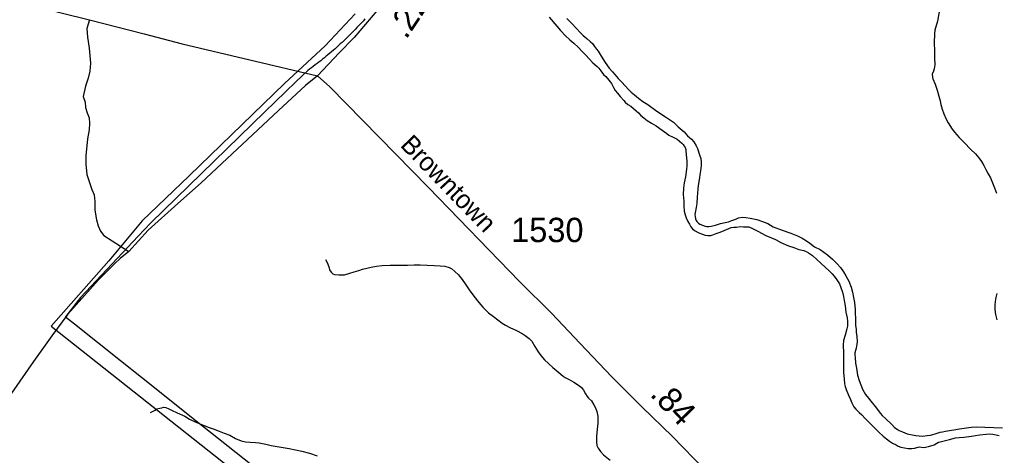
# Model space of a CAD drawing. Extents: x 2220236 to 2384410, y 720751 to 894131.
# Drawn here: x 2331906 to 2336921, y 845026 to 847261 of the extents above; entities that cross this region are included whole.
import ezdxf

# ---------------------------------------------------------------- set-up
doc = ezdxf.new("R2010")
doc.units = 0
for name, color, linetype in [('Exist Boundary Political City Limit New', 7, 'Continuous'), ('Exist Boundary Political City Limit New InsideOut', 7, 'Continuous'), ('Exist Hydrographic Creek Double Shore', 7, 'Continuous'), ('Exist Hydrographic Misc Water Feature', 7, 'Continuous'), ('Exist Road Non-System Type 51', 7, 'Continuous'), ('Exist Road Secondary Mileage Hundredths English Label', 7, 'Continuous'), ('Exist Road Secondary Type 51 Attributed', 7, 'Continuous'), ('Exist Road Secondary Type 51 Label', 7, 'Continuous'), ('Exist Road Secondary Type 51 Number Label', 7, 'Continuous'), ('Map Preparation Boundary City Limit Buffer Line', 7, 'Continuous')]:
    doc.layers.add(name, color=color, linetype=linetype)

msp = doc.modelspace()

# ---------------------------------------------------------------- linework, layer by layer
at = {"layer": 'Exist Boundary Political City Limit New'}
msp.add_lwpolyline([(2333679, 847264.2), (2333671, 847255.3), (2333663, 847246.4), (2333654.8, 847237.6), (2333638.2, 847220.1), (2333630, 847211.5), (2333621.5, 847202.9), (2333613.2, 847194.3), (2333604.8, 847185.9), (2333596.2, 847177.4), (2333587.5, 847169.1), (2333579, 847160.8), (2333570.2, 847152.4), (2333561.5, 847144.2), (2333552.8, 847136.1), (2333543.8, 847128), (2333534.8, 847120), (2333526, 847112), (2333517, 847104.1), (2333507.8, 847096.2), (2333498.8, 847088.5), (2333489.5, 847080.8), (2333480.2, 847073.1), (2333471, 847065.4), (2333461.8, 847057.9), (2333452.2, 847050.4), (2333442.8, 847043), (2333433.2, 847035.6), (2333423.8, 847028.4), (2333414.2, 847021.1), (2333404.8, 847013.9), (2333395, 847006.8), (2333385.2, 846999.8), (2333324.2, 846942.4), (2333164.8, 846788.9), (2332580.5, 846218.9), (2332515.5, 846150.1), (2332219.2, 845836.9), (2332142, 845737.5), (2332188.2, 845700.9), (2332424.2, 845513.3), (2332532.8, 845427.1), (2332564.2, 845402.1), (2332772.2, 845236.8), (2332886, 845146.3), (2332887, 845145.5), (2333635.5, 844553.1)], dxfattribs=at)
at = {"layer": 'Exist Boundary Political City Limit New InsideOut'}
msp.add_lwpolyline([(2333628.6, 847290.8), (2333474.8, 847125.9), (2333266, 846933.5), (2332777.1, 846460.7), (2332535.5, 846229.8), (2332365.2, 846024.2), (2332068.5, 845688.9), (2333452.8, 844595), (2334390.5, 843851.1), (2335203.5, 843224.5), (2334379.5, 842071.2), (2334275.1, 842714.3)], dxfattribs=at)
at = {"layer": 'Exist Hydrographic Creek Double Shore'}
for points in [[(2334624.1, 847273.5), (2334664.3, 847227.6), (2334682.6, 847206), (2334709, 847178.5), (2334731.3, 847156.5), (2334751.6, 847140.9), (2334773.8, 847119.5), (2334794.1, 847097.3), (2334812.2, 847079.4), (2334830.4, 847059.4), (2334848.6, 847039.8), (2334871.1, 847020.1), (2334879.3, 847011.5), (2334889.3, 846998.8), (2334903.5, 846980.4), (2334915.5, 846968.7), (2334931.7, 846951.3), (2334943.9, 846932.8), (2334954.2, 846913.5), (2334964.1, 846897.5), (2334975.1, 846884.2), (2334988.9, 846867.3), (2335007.2, 846846.1), (2335015.1, 846837.2), (2335029.3, 846826.3), (2335043.5, 846816.4), (2335057.5, 846804.5), (2335071.7, 846792.9), (2335084, 846782.6), (2335096, 846769.3), (2335110.3, 846757.4), (2335128.2, 846743.4), (2335150.5, 846729.5), (2335174.7, 846715.7), (2335204.8, 846694), (2335229.1, 846676.3), (2335239.6, 846669.2), (2335261.3, 846658.6), (2335281.5, 846647.2), (2335293.4, 846637.9), (2335305.6, 846627.6), (2335311.8, 846621.2), (2335315.9, 846615.8), (2335317.8, 846611.6), (2335322, 846605.2), (2335326, 846595.6), (2335326.8, 846590), (2335328.4, 846567.8), (2335330.7, 846536), (2335331, 846511.4), (2335329.1, 846493.9), (2335323.8, 846455.3), (2335318.2, 846423.9), (2335314.4, 846397.5), (2335312.8, 846363.6), (2335315.2, 846329.3), (2335315.5, 846305.6), (2335317.9, 846279.5), (2335322, 846260), (2335328.1, 846245.4), (2335336.5, 846226.1), (2335344.6, 846211.6), (2335352, 846198.8), (2335360.7, 846188.3), (2335371.2, 846179.9), (2335393.3, 846168.3), (2335411.4, 846160.2), (2335425.3, 846156.5), (2335439.5, 846154.8), (2335454.6, 846154.4), (2335465.3, 846157.5), (2335481.5, 846163.7), (2335503.2, 846171.2), (2335523.1, 846180.2), (2335547, 846190.4), (2335559, 846194.2), (2335573, 846196.4), (2335586.1, 846196.9), (2335604.7, 846199.3), (2335622.8, 846199.1), (2335636.9, 846199)], [(2334715.9, 847266.4), (2334740.3, 847240.5), (2334762.6, 847216.8), (2334784.9, 847193.1), (2334798.9, 847179.6), (2334817.3, 847163.9), (2334834.9, 847149.2), (2334847.5, 847138.2), (2334857.6, 847123.9), (2334867.1, 847110.2), (2334876.1, 847098.4), (2334886.2, 847082.4), (2334900.6, 847060.7), (2334912.6, 847040.8), (2334933.1, 847012.7), (2334949.3, 846993.1), (2334961.7, 846979.5), (2334979.6, 846959.8), (2334996.1, 846941.5), (2335016.3, 846920.3), (2335032.5, 846901.9), (2335046.1, 846889.4), (2335062.8, 846874.6), (2335082.8, 846859), (2335105.2, 846840.9), (2335131.4, 846825.6), (2335177.8, 846792.3), (2335222, 846762), (2335262.5, 846735.1), (2335286.8, 846711.5), (2335317, 846685.5), (2335335.2, 846665.9), (2335355.3, 846647.6), (2335367.7, 846634.4), (2335379.7, 846614.2), (2335386.1, 846600.6), (2335396.3, 846568.2), (2335402.7, 846548.8), (2335404.8, 846530.8), (2335405.2, 846512.8), (2335401.4, 846484.8), (2335398.2, 846465.6), (2335395.9, 846450.7), (2335392.2, 846428.6), (2335390, 846411.1), (2335388.4, 846392.3), (2335384.9, 846350.2), (2335383.2, 846318.3), (2335379.5, 846298.4), (2335374.1, 846270.3), (2335373.1, 846261.1), (2335374.2, 846250.6), (2335376.3, 846239.9), (2335378.6, 846231.7), (2335382.4, 846226.3), (2335391.7, 846216.9), (2335398.7, 846212.2), (2335411.1, 846206.8), (2335426.1, 846202.5), (2335434.7, 846200.6), (2335444.2, 846200)], [(2335444.2, 846200), (2335456.6, 846201.5), (2335478.7, 846207.3), (2335504.6, 846215.6), (2335528.7, 846219.8), (2335544.7, 846223.8), (2335562.4, 846230.4), (2335582.5, 846238.4), (2335596.3, 846244.9), (2335616.2, 846247.4), (2335634.3, 846247.1), (2335656.5, 846243.1), (2335690.5, 846236.3), (2335720.5, 846226), (2335746.6, 846215), (2335774.8, 846198.7), (2335821.1, 846181.9), (2335865.1, 846166.3), (2335899.4, 846152.3), (2335923.5, 846140.8), (2335945.8, 846126.9), (2335962, 846115.5), (2335986.1, 846095.8), (2336016.2, 846081.6), (2336052.5, 846054.2), (2336078.6, 846032.3), (2336101.2, 846011.2), (2336119.4, 845989.6), (2336135.8, 845967.3), (2336147.7, 845947.5), (2336162.4, 845919.2), (2336174.7, 845889.5), (2336181, 845864.1), (2336187.1, 845835.8), (2336191.5, 845809.7), (2336195.9, 845773.8), (2336196.1, 845751.5), (2336196.6, 845731.8), (2336196.9, 845709.9), (2336196.9, 845691.8), (2336199.7, 845672.9), (2336201.3, 845658.2), (2336203.5, 845636.3), (2336205.9, 845608.5), (2336204.5, 845595.9), (2336200.4, 845576.1), (2336194.4, 845552.2), (2336194.2, 845542.4), (2336194.8, 845527.6), (2336197.2, 845499.8), (2336201.6, 845473.7), (2336208, 845437.9), (2336216.3, 845410.3), (2336224.4, 845388.3), (2336232.9, 845366.7), (2336241.1, 845351.3), (2336249.1, 845338.5), (2336263.3, 845320.4), (2336276.1, 845305.1), (2336297.9, 845277.5), (2336325.3, 845241.5), (2336334.6, 845231.4), (2336352.7, 845214.1), (2336383.1, 845184.1), (2336397.2, 845169.9), (2336410.7, 845160.6), (2336421.4, 845154.5), (2336437.5, 845146.9), (2336461.5, 845137.1), (2336479.7, 845132.9), (2336507.2, 845128.5), (2336523.7, 845125.9), (2336541.8, 845125.6), (2336565.6, 845128.2), (2336581.6, 845130.5), (2336605.6, 845136.4), (2336631.5, 845145), (2336643.2, 845147.8), (2336659.5, 845151.1), (2336689.2, 845155.6), (2336702.6, 845157.8), (2336731, 845162.2), (2336755.4, 845166.5), (2336778.9, 845169.1), (2336793.3, 845171.3), (2336819.1, 845173.1), (2336861.2, 845171.5), (2336907.2, 845170.1), (2336951.3, 845167)], [(2335636.9, 846199), (2335648.8, 846197.8), (2335668.8, 846189.5), (2335682.5, 846182.8), (2335695, 846175.8), (2335737.5, 846154.5), (2335765.6, 846141.9), (2335785.7, 846132.9), (2335813.9, 846117.6), (2335853.9, 846101.8), (2335880.2, 846092.4), (2335906.2, 846082.6), (2335932.4, 846077.2), (2335943.8, 846072), (2335956.5, 846065), (2335976.8, 846051.1), (2335998.9, 846031.6), (2336019.1, 846011.8), (2336043.3, 845989.8), (2336059.7, 845974), (2336077.8, 845956.7), (2336087.8, 845945), (2336102, 845926.5), (2336114.3, 845906.7), (2336122.6, 845887.3), (2336129.5, 845863), (2336135, 845840.9), (2336139.4, 845821.4), (2336143.6, 845793), (2336148.2, 845761), (2336154.3, 845731.1), (2336156.6, 845715.4), (2336156.8, 845701.7), (2336155.7, 845688.5), (2336153.3, 845675.3), (2336143.4, 845643.7), (2336135.7, 845615.5), (2336134.1, 845591.4), (2336134.7, 845553), (2336135, 845520.9), (2336135.4, 845487.4), (2336135.9, 845451.4), (2336138.2, 845419.3), (2336140.6, 845393.1), (2336144.4, 845380.1), (2336148.9, 845364.9), (2336161.3, 845334.9), (2336170.8, 845312.3), (2336177.7, 845295.5), (2336188, 845275.3), (2336198, 845263.5), (2336216.1, 845246.2), (2336230.4, 845234.3), (2336246.6, 845216.3), (2336268.9, 845192.6), (2336291.1, 845171.2), (2336317.4, 845145.3), (2336339.6, 845125.5), (2336356.9, 845111.5), (2336372.1, 845100), (2336387.6, 845089.8), (2336406.4, 845080), (2336416.5, 845074.5), (2336430.5, 845068.5), (2336449.1, 845064.4), (2336466.6, 845061.2), (2336486.6, 845061), (2336500.3, 845063.2), (2336518.5, 845068.9), (2336526.3, 845070.2), (2336546.4, 845067.7), (2336556.2, 845068.1), (2336572.5, 845072.1), (2336588.4, 845076.6), (2336600.4, 845080.4), (2336614.2, 845088.5), (2336622.8, 845093.8), (2336630.9, 845096.4), (2336652, 845101.6), (2336680, 845107.6), (2336709.9, 845116.1), (2336729.8, 845117.9), (2336753.7, 845120.5), (2336791.9, 845125.3), (2336813.8, 845127.9), (2336835.6, 845131.1), (2336867.6, 845135.7), (2336885, 845136.4), (2336901.8, 845134.8), (2336933.9, 845128.5)]]:
    msp.add_lwpolyline(points, dxfattribs=at)
at = {"layer": 'Exist Hydrographic Misc Water Feature'}
for points in [[(2336629.2, 847321.1), (2336618.2, 847253.3), (2336604.7, 847206.8), (2336602.8, 847188.7), (2336601.4, 847142.7), (2336602.1, 847100.7), (2336602.3, 847064.6), (2336604.7, 847028.6), (2336600.9, 847008.8), (2336597.2, 846996.5), (2336591.3, 846980.5), (2336591.5, 846966.7), (2336593.5, 846956.9), (2336606.1, 846930.2), (2336616.3, 846898.8), (2336624.7, 846868.6), (2336630.9, 846845.2), (2336635.7, 846825.7), (2336641.3, 846801.3), (2336649.8, 846777.1), (2336662.1, 846749.7), (2336672.4, 846731), (2336692.7, 846700), (2336704.8, 846684.1)], [(2336704.8, 846684.1), (2336729.3, 846656.2), (2336755.6, 846630.4), (2336788.5, 846595.6), (2336812.4, 846572.7), (2336830.7, 846551.4), (2336844.5, 846533.9), (2336854.9, 846513.7), (2336865.3, 846492.1), (2336877.7, 846469.6), (2336889.6, 846450.4), (2336900.2, 846424.6), (2336910.5, 846398.8), (2336920.8, 846370.3)], [(2333476.5, 846030.9), (2333483.2, 846019.6), (2333489, 846007.7), (2333495, 845988.9), (2333497.1, 845977.5), (2333505.5, 845965.7), (2333513.7, 845957.9), (2333523.7, 845954), (2333545.8, 845951.6), (2333563.8, 845951.7), (2333573.6, 845952.1), (2333601.5, 845960.5), (2333623.2, 845967.3), (2333647.9, 845974.9), (2333667.3, 845981.2), (2333711.2, 845992.2), (2333738.5, 845997.3), (2333767, 845999.4), (2333808.6, 846001.1), (2333852.9, 846001.9), (2333896.9, 846002.1), (2333931, 846002.8), (2333963.1, 846003.2), (2333999, 846001.4), (2334035.1, 845999.6), (2334065.1, 845998.5), (2334089.1, 845996.8), (2334111.3, 845990.5), (2334125.1, 845982.9), (2334141.4, 845969.4), (2334159.5, 845951.5), (2334163.7, 845945.7), (2334177.9, 845927.6), (2334193.2, 845905.9), (2334214.5, 845875.6), (2334238.8, 845842.1), (2334263.5, 845810.3), (2334283.8, 845786.5), (2334313.9, 845757.6), (2334338.3, 845737.9), (2334383, 845704.6), (2334399.8, 845694.5), (2334423, 845682.3), (2334457.1, 845666.6), (2334485.3, 845651.3), (2334501.4, 845641.2), (2334521.4, 845625.6), (2334535.8, 845611.4), (2334552, 845584.2), (2334568.5, 845557.9), (2334582.8, 845538.8), (2334600.7, 845516.6), (2334620.5, 845497.7), (2334643.4, 845477.3), (2334673.6, 845451.3), (2334696, 845433.5), (2334706.5, 845426.4), (2334727.9, 845415.8), (2334752.1, 845402), (2334780.5, 845382.8), (2334791, 845374), (2334800.7, 845361.3), (2334811.1, 845341.4), (2334819.4, 845329.2), (2334827.1, 845319), (2334841.4, 845305.5), (2334853.7, 845285.7), (2334861.9, 845269.6), (2334870.2, 845251.9), (2334874.5, 845228.1), (2334875.2, 845210.1), (2334873.7, 845191.3), (2334871.3, 845161.7), (2334867.6, 845123.8), (2334868, 845095.9), (2334870.1, 845077.9), (2334875.9, 845064), (2334888.5, 845045.8), (2334902.9, 845030), (2334937.2, 845002.5)], [(2336922.8, 845856.7), (2336917.1, 845836.1), (2336913.3, 845816.3), (2336911.7, 845798.2), (2336912, 845774.2), (2336916.1, 845748.1), (2336922.7, 845722.2)], [(2332577.8, 845246.7), (2332601.9, 845258.2), (2332611.8, 845264.5), (2332625.8, 845269), (2332635.9, 845271.1), (2332645.6, 845273.1), (2332657.8, 845271.3), (2332671.9, 845265.4), (2332686, 845257.7), (2332716.1, 845244.2), (2332754.2, 845226.7), (2332778.4, 845212.9), (2332810.5, 845197.2), (2332836.6, 845185.8), (2332874.9, 845171.9), (2332900.9, 845162.1), (2332931.3, 845150.3), (2332956.9, 845140.8), (2332985.3, 845129.5), (2333015.5, 845113.7), (2333043.9, 845101.7), (2333065.8, 845096), (2333089.8, 845094.4), (2333117.7, 845093.2), (2333135.9, 845091.3), (2333154.1, 845087.2), (2333170, 845083.9), (2333198.5, 845077.5), (2333238.2, 845070.2), (2333290.4, 845060.9), (2333322.4, 845055.6), (2333355.2, 845048.8), (2333394.4, 845037.9), (2333433.3, 845024.7)]]:
    msp.add_lwpolyline(points, dxfattribs=at)
at = {"layer": 'Exist Road Non-System Type 51'}
msp.add_lwpolyline([(2332265.9, 847259.1), (2332252.3, 847215.1), (2332254.9, 847171), (2332263.4, 847115.1), (2332270.4, 847037.4), (2332266.8, 846997.2), (2332259.1, 846961.3), (2332245.6, 846919.1), (2332232.2, 846867), (2332242.4, 846837.2), (2332244.8, 846811.1), (2332253, 846783.2), (2332263.3, 846757.4), (2332265.6, 846729.3), (2332264, 846695.4), (2332254.5, 846649.2), (2332247.4, 846563.3), (2332246, 846519.2), (2332252.5, 846467.2), (2332277.3, 846389.6), (2332289.7, 846361.7), (2332292, 846327.8), (2332292.4, 846283.8), (2332300.9, 846233.9), (2332309.3, 846204.1), (2332321.7, 846176.2), (2332339.8, 846154.5), (2332466.6, 846071.9)], dxfattribs=at)
at = {"layer": 'Exist Road Secondary Type 51 Attributed'}
for points in [[(2334060, 847784.3), (2334039, 847748.2), (2333987.9, 847671.5), (2333946.8, 847605), (2333870.1, 847488.2), (2333828.9, 847419.7), (2333791.6, 847369.4), (2333740.3, 847306.6), (2333624.1, 847169.4), (2333547.1, 847090.4), (2333435.5, 846972.6)], [(2331682.5, 847404.9), (2332265.9, 847259.1), (2332545.6, 847188.9), (2332740.8, 847136.7), (2333435.5, 846972.6)], [(2333435.5, 846972.6), (2333374.4, 846924), (2333236.1, 846794.8), (2332839.2, 846424.2), (2332718.6, 846318.8), (2332566.2, 846180.9), (2332466.6, 846071.9), (2332423.3, 846036.8), (2332392.9, 846008.4), (2332311.8, 845927.3), (2332153.7, 845750.8), (2332072.6, 845639.2), (2331977.3, 845507.3), (2331864.7, 845345.5), (2331722.8, 845166.1), (2331402.4, 844768.8), (2331368.9, 844722.6), (2331123.6, 844403.5), (2330868.9, 844071.3), (2330064.7, 843103)], [(2333435.5, 846972.6), (2333499.2, 846915.6), (2334005.3, 846400.3), (2334472.8, 845917.9), (2334638.9, 845753.4), (2334782.5, 845601.7), (2334946.6, 845429.7), (2335102.4, 845273.8), (2335258.1, 845122.8), (2335424.1, 844951.8), (2335587.6, 844795), (2335676.2, 844703.7), (2335705.6, 844668.4), (2335837.2, 844529.2), (2336012.3, 844356.4), (2336183.2, 844175.1), (2336367.3, 843995.3), (2336538.7, 843835.7)]]:
    msp.add_lwpolyline(points, dxfattribs=at)
at = {"layer": 'Map Preparation Boundary City Limit Buffer Line'}
msp.add_lwpolyline([(2333679, 847264.2), (2333671, 847255.3), (2333663, 847246.4), (2333654.8, 847237.6), (2333638.2, 847220.1), (2333630, 847211.5), (2333621.5, 847202.9), (2333613.2, 847194.3), (2333604.8, 847185.9), (2333596.2, 847177.4), (2333587.5, 847169.1), (2333579, 847160.8), (2333570.2, 847152.4), (2333561.5, 847144.2), (2333552.8, 847136.1), (2333543.8, 847128), (2333534.8, 847120), (2333526, 847112), (2333517, 847104.1), (2333507.8, 847096.2), (2333498.8, 847088.5), (2333489.5, 847080.8), (2333480.2, 847073.1), (2333471, 847065.4), (2333461.8, 847057.9), (2333452.2, 847050.4), (2333442.8, 847043), (2333433.2, 847035.6), (2333423.8, 847028.4), (2333414.2, 847021.1), (2333404.8, 847013.9), (2333395, 847006.8), (2333385.2, 846999.8), (2333324.2, 846942.4), (2333164.8, 846788.9), (2332580.5, 846218.9), (2332515.5, 846150.1), (2332219.2, 845836.9), (2332142, 845737.5), (2332188.2, 845700.9), (2332424.2, 845513.3), (2332532.8, 845427.1), (2332564.2, 845402.1), (2332772.2, 845236.8), (2332886, 845146.3), (2332887, 845145.5), (2333635.5, 844553.1)], dxfattribs=at)

# ---------------------------------------------------------------- texts
at = {"layer": 'Exist Road Secondary Mileage Hundredths English Label'}
for s, rotation, p in [('.22', 56.4076, (2333890.7, 847155.8)), ('.84', 314.1267, (2335137.3, 845335.3))]:
    msp.add_text(s, height=125, rotation=rotation, dxfattribs=at).set_placement(p)
at = {"layer": 'Exist Road Secondary Type 51 Label'}
msp.add_text('Browntown', height=95, rotation=314.1012, dxfattribs=at).set_placement((2333856, 846613.3))
at = {"layer": 'Exist Road Secondary Type 51 Number Label'}
msp.add_text('1530', height=125, dxfattribs=at).set_placement((2334429.3, 846119.9))

doc.saveas('drawing.dxf')
